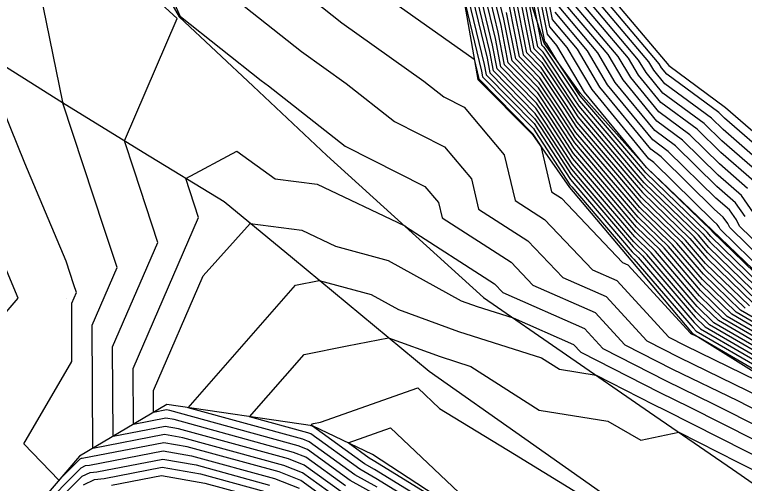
# Model space of a CAD drawing. Extents: x 2188792 to 2191981, y 386090 to 389710.
# Drawn here: x 2189476.1 to 2189533.7, y 387035.5 to 387072.5 of the extents above; entities that cross this region are included whole.
import ezdxf

# ---------------------------------------------------------------- set-up
doc = ezdxf.new("R2010")
doc.units = 0
for name, color, linetype in [('DTM Contours Major', 7, 'Continuous'), ('DTM Contours Minor', 7, 'Continuous'), ('Exist DTM QL2 LIDAR Elevation Point', 7, 'Continuous'), ('PH Exist DTM Breakline', 7, 'Continuous')]:
    doc.layers.add(name, color=color, linetype=linetype)

msp = doc.modelspace()

# ---------------------------------------------------------------- linework, layer by layer
at = {"layer": 'DTM Contours Major'}
for points in [[(2189564.351, 387037.704), (2189559.927, 387038.011), (2189559.242, 387038.201), (2189555.338, 387038.848), (2189554.398, 387039.404), (2189552.018, 387039.711), (2189550.661, 387040.081), (2189549.865, 387040.609), (2189542.093, 387044.991), (2189540.86, 387045.76), (2189536.472, 387048.85), (2189534.757, 387049.847), (2189530.769, 387053.716), (2189529.697, 387054.965), (2189525.689, 387058.848), (2189524.635, 387060.078), (2189520.566, 387064.852), (2189520.027, 387065.681), (2189517.728, 387069.132), (2189517.07, 387069.801), (2189516.012, 387075.214), (2189515.901, 387075.673), (2189514.487, 387079.945), (2189514.454, 387080.043)], [(2189531.257, 387048.196), (2189529.939, 387049.475), (2189526.302, 387053.713), (2189525.016, 387054.958), (2189521.349, 387059.239), (2189520.084, 387060.723), (2189517.997, 387063.94), (2189517.216, 387065.111), (2189514.166, 387068.214), (2189513.799, 387070.091), (2189511.998, 387077.568)], [(2189536.469, 387050.953), (2189531.746, 387055.585), (2189531.673, 387055.724), (2189531.51, 387055.954), (2189531.197, 387056.227), (2189526.512, 387060.839), (2189526.114, 387061.133), (2189521.658, 387066.58), (2189519.68, 387069.916), (2189518.32, 387071.531), (2189517.421, 387076.067)], [(2189505.092, 387074.142), (2189512.344, 387068.974), (2189512.692, 387067.53), (2189512.714, 387067.421), (2189516.96, 387063.101), (2189516.981, 387063.069), (2189517.605, 387062.108), (2189518.455, 387058.526), (2189519.22, 387058.032), (2189524.046, 387052.956), (2189524.462, 387052.773), (2189529.42, 387047.362), (2189529.498, 387047.323), (2189530.061, 387047.049), (2189537.166, 387042.918)], [(2189533.916, 387058.791), (2189531.689, 387060.728), (2189529.359, 387063.022), (2189526.906, 387064.831), (2189524.69, 387067.54), (2189523.706, 387069.2), (2189519.323, 387074.407)], [(2189536.703, 387046.873), (2189533.007, 387049.022), (2189530.354, 387051.596), (2189527.999, 387054.339), (2189525.352, 387056.903), (2189522.992, 387059.659), (2189520.325, 387062.787), (2189519.012, 387064.811), (2189517.472, 387067.122), (2189515.618, 387069.008), (2189514.905, 387072.653)], [(2189504.803, 387034.505), (2189502.563, 387035.761), (2189499.196, 387038.194), (2189498.458, 387038.485), (2189488.327, 387041.266), (2189488.069, 387041.311), (2189487.055, 387041.115), (2189487.045, 387042.857), (2189490.963, 387051.884), (2189494.669, 387056.032), (2189498.745, 387055.489), (2189501.396, 387054.23), (2189505.561, 387053.115), (2189511.316, 387049.932), (2189512.567, 387049.474), (2189515.429, 387048.567), (2189520.181, 387046.476), (2189520.746, 387045.859), (2189526.993, 387042.678), (2189529.301, 387041.556), (2189534.459, 387038.949), (2189538.292, 387037.011), (2189542.548, 387036.114), (2189546.81, 387033.575)], [(2189470.1, 387042.869), (2189476.367, 387050.126), (2189473.892, 387055.992)], [(2189555.694, 387034.073), (2189551.511, 387036.548), (2189550.384, 387036.693), (2189549.742, 387036.868), (2189546.579, 387038.964), (2189542.963, 387041.004), (2189538.554, 387043.756), (2189536.935, 387044.895), (2189531.257, 387048.196)], [(2189474.912, 387030.316), (2189481.338, 387036.758), (2189481.691, 387036.929), (2189481.997, 387036.962), (2189487.819, 387038.086), (2189490.054, 387037.694), (2189496.579, 387035.903), (2189498.535, 387035.133)]]:
    msp.add_lwpolyline(points, dxfattribs=at)
at = {"layer": 'DTM Contours Minor'}
for points in [[(2189474.114, 387091.067), (2189476.942, 387098.202), (2189481.407, 387095.983), (2189482.068, 387095.29), (2189484.086, 387092.77), (2189485.263, 387092.674), (2189486.758, 387090.938), (2189488.04, 387092.009), (2189492.924, 387085.775), (2189489.358, 387081.647), (2189492.467, 387074.622), (2189493.692, 387073.566), (2189498.715, 387069.58), (2189502.242, 387067.067), (2189506.052, 387064.067), (2189510.008, 387062.072), (2189512.121, 387059.554), (2189512.69, 387057.157), (2189516.579, 387054.65), (2189519.325, 387051.761), (2189522.749, 387050.254), (2189525.951, 387046.761), (2189528.496, 387045.465), (2189535.01, 387042.298)], [(2189501.435, 387034.453), (2189498.8, 387036.357), (2189497.331, 387036.936), (2189489.364, 387039.123), (2189487.919, 387039.376), (2189482.256, 387038.282), (2189482.204, 387048.008), (2189484.179, 387052.558), (2189483.139, 387055.708), (2189479.902, 387065.513), (2189479.926, 387065.569), (2189479.893, 387065.599), (2189478.111, 387074.371), (2189477.4, 387077.87), (2189476.313, 387082.458), (2189475.008, 387087.97)], [(2189485.384, 387080.865), (2189489.148, 387072.362), (2189489.171, 387072.342), (2189495.526, 387067.3), (2189496.106, 387066.886), (2189502.167, 387062.114), (2189508.461, 387058.94), (2189509.522, 387057.676), (2189509.807, 387056.473), (2189515.258, 387052.959), (2189516.965, 387051.164), (2189521.893, 387048.995), (2189524.216, 387046.46), (2189527.995, 387044.536), (2189533.107, 387042.051), (2189535.781, 387040.699)], [(2189510.827, 387078.137), (2189513.135, 387068.554), (2189513.295, 387067.738), (2189517.062, 387063.905), (2189517.387, 387063.417), (2189519.94, 387059.484), (2189520.363, 387058.987), (2189524.814, 387053.791), (2189525.283, 387053.337), (2189529.69, 387048.203), (2189530.207, 387047.701), (2189537.073, 387043.709)], [(2189511.217, 387077.947), (2189513.356, 387069.067), (2189513.585, 387067.897), (2189517.113, 387064.307), (2189517.59, 387063.591), (2189519.988, 387059.897), (2189520.692, 387059.071), (2189524.882, 387054.18), (2189525.623, 387053.462), (2189529.773, 387048.627), (2189530.557, 387047.866), (2189537.027, 387044.104)], [(2189501.811, 387034.889), (2189498.932, 387036.97), (2189497.706, 387037.452), (2189489.018, 387039.837), (2189487.969, 387040.021), (2189483.856, 387039.226), (2189483.818, 387046.291), (2189487.393, 387054.531), (2189485.51, 387060.235), (2189484.747, 387062.547), (2189488.907, 387072.188), (2189483.31, 387077.349)], [(2189530.907, 387048.031), (2189529.856, 387049.051), (2189525.962, 387053.587), (2189524.949, 387054.569), (2189521.021, 387059.155), (2189520.036, 387060.31), (2189517.793, 387063.766), (2189517.165, 387064.709), (2189513.875, 387068.055), (2189513.578, 387069.579), (2189511.608, 387077.758)], [(2189531.607, 387048.361), (2189530.022, 387049.899), (2189526.641, 387053.838), (2189525.083, 387055.347), (2189521.678, 387059.323), (2189520.132, 387061.136), (2189518.2, 387064.114), (2189517.267, 387065.513), (2189514.456, 387068.373), (2189514.02, 387070.604), (2189512.388, 387077.379)], [(2189531.957, 387048.526), (2189530.105, 387050.323), (2189526.981, 387053.963), (2189525.151, 387055.736), (2189522.006, 387059.407), (2189520.181, 387061.549), (2189518.403, 387064.288), (2189517.318, 387065.916), (2189514.747, 387068.532), (2189514.241, 387071.116), (2189512.779, 387077.189)], [(2189532.307, 387048.692), (2189530.188, 387050.748), (2189527.32, 387054.089), (2189525.218, 387056.125), (2189522.335, 387059.491), (2189520.229, 387061.962), (2189518.606, 387064.462), (2189517.369, 387066.318), (2189515.037, 387068.69), (2189514.463, 387071.628), (2189513.169, 387077)], [(2189532.657, 387048.857), (2189530.271, 387051.172), (2189527.66, 387054.214), (2189525.285, 387056.514), (2189522.664, 387059.575), (2189520.277, 387062.375), (2189518.809, 387064.636), (2189517.421, 387066.72), (2189515.327, 387068.849), (2189514.684, 387072.141), (2189513.559, 387076.81)], [(2189536.762, 387051.535), (2189532.514, 387055.702), (2189532.352, 387056.011), (2189531.991, 387056.522), (2189531.295, 387057.127), (2189527.081, 387061.276), (2189526.272, 387061.873), (2189522.264, 387066.772), (2189520.485, 387069.773), (2189518.52, 387072.106), (2189517.712, 387076.186)], [(2189535.84, 387061.061), (2189532.084, 387064.329), (2189531.637, 387064.769), (2189527.54, 387067.789), (2189527.115, 387068.309), (2189526.927, 387068.627), (2189520.126, 387076.707)], [(2189516.548, 387075.71), (2189517.255, 387072.14), (2189517.65, 387070.119), (2189517.83, 387069.936), (2189520.433, 387066.03), (2189520.662, 387065.678), (2189525.292, 387060.246), (2189525.823, 387059.626), (2189530.376, 387055.216), (2189530.935, 387054.565), (2189535.457, 387050.177)], [(2189535.807, 387050.342), (2189531.018, 387054.989), (2189530.715, 387055.341), (2189525.891, 387060.015), (2189525.621, 387060.33), (2189520.71, 387066.091), (2189520.636, 387066.204), (2189518.854, 387068.878), (2189518.069, 387070.202), (2189517.918, 387070.381), (2189516.839, 387075.829)], [(2189536.157, 387050.507), (2189531.101, 387055.413), (2189531.055, 387055.467), (2189525.958, 387060.404), (2189525.95, 387060.414), (2189525.664, 387060.749), (2189521.051, 387066.388), (2189518.874, 387070.059), (2189518.119, 387070.956), (2189517.13, 387075.948)], [(2189535.359, 387060.494), (2189531.985, 387063.429), (2189531.067, 387064.332), (2189527.382, 387067.05), (2189526.509, 387068.117), (2189526.121, 387068.77), (2189519.925, 387076.132)], [(2189534.878, 387059.926), (2189531.886, 387062.529), (2189530.498, 387063.896), (2189527.223, 387066.31), (2189525.903, 387067.925), (2189525.316, 387068.914), (2189519.724, 387075.557)], [(2189498.213, 387074.789), (2189501.903, 387071.861), (2189508.379, 387067.247), (2189509.937, 387066.02), (2189511.554, 387065.205), (2189514.72, 387061.432), (2189515.573, 387057.841), (2189517.9, 387056.341), (2189521.686, 387052.358), (2189523.606, 387051.514), (2189527.685, 387047.062), (2189528.997, 387046.394), (2189536.913, 387042.545)], [(2189515.79, 387074.702), (2189516.779, 387069.643), (2189517.676, 387068.73), (2189519.824, 387065.507), (2189520.517, 387064.439), (2189524.307, 387059.994), (2189525.622, 387058.459), (2189529.357, 387054.84), (2189530.686, 387053.292), (2189534.407, 387049.682)], [(2189535.107, 387050.012), (2189530.852, 387054.14), (2189530.036, 387055.091), (2189525.756, 387059.237), (2189524.964, 387060.162), (2189520.614, 387065.265), (2189520.23, 387065.856), (2189517.779, 387069.534), (2189517.36, 387069.96), (2189516.439, 387074.672)], [(2189534.397, 387059.359), (2189531.788, 387061.628), (2189529.928, 387063.459), (2189527.065, 387065.571), (2189525.296, 387067.733), (2189524.511, 387069.057), (2189519.524, 387074.982)], [(2189511.437, 387074.174), (2189512.914, 387068.042), (2189513.004, 387067.579), (2189517.011, 387063.503), (2189517.184, 387063.243), (2189519.892, 387059.071), (2189520.035, 387058.903), (2189524.747, 387053.402), (2189524.944, 387053.212), (2189529.607, 387047.779), (2189529.857, 387047.536), (2189537.12, 387043.314)], [(2189534.057, 387049.517), (2189530.603, 387052.868), (2189529.018, 387054.715), (2189525.554, 387058.07), (2189523.978, 387059.91), (2189520.469, 387064.026), (2189519.621, 387065.333), (2189517.625, 387068.328), (2189516.489, 387069.484), (2189515.569, 387074.19)], [(2189515.348, 387073.677), (2189516.198, 387069.325), (2189517.574, 387067.926), (2189519.418, 387065.159), (2189520.421, 387063.613), (2189523.649, 387059.827), (2189525.487, 387057.681), (2189528.678, 387054.59), (2189530.52, 387052.444), (2189533.707, 387049.352)], [(2189534.39, 387056.87), (2189533.435, 387058.224), (2189531.591, 387059.828), (2189528.789, 387062.586), (2189526.748, 387064.091), (2189524.083, 387067.348), (2189522.901, 387069.343), (2189519.122, 387073.832)], [(2189536.657, 387047.268), (2189533.357, 387049.187), (2189530.437, 387052.02), (2189528.339, 387054.464), (2189525.42, 387057.292), (2189523.321, 387059.743), (2189520.373, 387063.2), (2189519.215, 387064.985), (2189517.523, 387067.524), (2189515.908, 387069.167), (2189515.126, 387073.165)], [(2189533.711, 387056.584), (2189532.953, 387057.657), (2189531.492, 387058.928), (2189528.22, 387062.149), (2189526.589, 387063.352), (2189523.477, 387067.156), (2189522.095, 387069.486), (2189518.922, 387073.257)], [(2189537.055, 387052.118), (2189533.282, 387055.819), (2189533.031, 387056.297), (2189532.472, 387057.089), (2189531.394, 387058.028), (2189527.65, 387061.713), (2189526.431, 387062.612), (2189522.871, 387066.964), (2189521.29, 387069.63), (2189518.721, 387072.682)], [(2189501.059, 387034.017), (2189498.667, 387035.745), (2189496.955, 387036.42), (2189489.709, 387038.408), (2189487.869, 387038.731), (2189481.416, 387037.485), (2189481.337, 387037.476), (2189481.246, 387037.432), (2189479.585, 387035.767), (2189476.806, 387038.631), (2189480.615, 387045.133), (2189480.591, 387049.726), (2189480.964, 387050.585), (2189480.767, 387051.18), (2189480.15, 387053.05), (2189476.892, 387060.775), (2189473.386, 387069.38)], [(2189502.187, 387035.325), (2189499.064, 387037.582), (2189498.082, 387037.969), (2189488.673, 387040.551), (2189488.019, 387040.666), (2189485.455, 387040.171), (2189485.432, 387044.574), (2189490.608, 387056.504), (2189489.593, 387059.581), (2189493.61, 387061.716), (2189496.652, 387059.554), (2189499.956, 387059.114), (2189506.828, 387055.851), (2189506.915, 387055.808), (2189506.923, 387055.798), (2189506.925, 387055.789), (2189513.938, 387051.268), (2189514.605, 387050.566), (2189521.037, 387047.736), (2189522.481, 387046.16), (2189527.494, 387043.607), (2189531.204, 387041.803), (2189535.12, 387039.824)], [(2189504.698, 387035.21), (2189502.939, 387036.197), (2189499.329, 387038.807), (2189498.834, 387039.001), (2189489.774, 387041.488), (2189498.26, 387051.148), (2189500.127, 387051.519), (2189504.208, 387050.426), (2189506.365, 387049.233), (2189511.108, 387047.496), (2189517.643, 387045.426), (2189519.064, 387044.52), (2189521.955, 387044.06), (2189526.492, 387041.749), (2189527.398, 387041.308), (2189533.798, 387038.074), (2189538.554, 387035.67), (2189541.644, 387035.018)], [(2189555.623, 387035.028), (2189552.088, 387037.119), (2189550.711, 387037.297), (2189549.926, 387037.511), (2189547.236, 387039.293), (2189542.789, 387041.801), (2189539.015, 387044.157), (2189536.842, 387045.686), (2189531.957, 387048.526)], [(2189555.587, 387035.505), (2189552.377, 387037.405), (2189550.874, 387037.598), (2189550.018, 387037.832), (2189547.565, 387039.458), (2189542.702, 387042.2), (2189539.246, 387044.357), (2189536.796, 387046.082), (2189532.307, 387048.692)], [(2189560.438, 387034.918), (2189558.137, 387035.554), (2189555.551, 387035.983), (2189552.666, 387037.69), (2189551.038, 387037.9), (2189550.11, 387038.153), (2189547.893, 387039.622), (2189542.615, 387042.599), (2189539.476, 387044.558), (2189536.75, 387046.477), (2189532.657, 387048.857)], [(2189555.729, 387033.596), (2189551.222, 387036.262), (2189550.221, 387036.391), (2189549.65, 387036.547), (2189546.251, 387038.8), (2189543.05, 387040.605), (2189538.323, 387043.555), (2189536.981, 387044.5), (2189530.907, 387048.031)], [(2189555.658, 387034.55), (2189551.8, 387036.834), (2189550.548, 387036.995), (2189549.834, 387037.19), (2189546.908, 387039.129), (2189542.876, 387041.402), (2189538.784, 387043.956), (2189536.888, 387045.291), (2189531.607, 387048.361)], [(2189511.387, 387031.732), (2189504.594, 387035.916), (2189503.315, 387036.633), (2189499.461, 387039.419), (2189499.21, 387039.518), (2189494.613, 387040.78), (2189498.919, 387045.681), (2189502.333, 387046.36), (2189505.585, 387047.006), (2189509.648, 387045.517), (2189512.067, 387044.751), (2189517.475, 387041.302), (2189522.897, 387040.44), (2189525.493, 387038.918), (2189528.48, 387039.552), (2189533.137, 387037.199), (2189538.816, 387034.328)], [(2189526.954, 387022.949), (2189526.844, 387023), (2189519.72, 387027.275), (2189519.454, 387027.392), (2189511.992, 387031.982), (2189511.701, 387032.18), (2189504.49, 387036.621), (2189503.692, 387037.07), (2189499.593, 387040.031), (2189499.586, 387040.034), (2189499.451, 387040.071), (2189499.577, 387040.214), (2189499.677, 387040.234), (2189500.222, 387040.342), (2189507.902, 387043.051), (2189509.62, 387041.43), (2189515.531, 387037.815), (2189522.468, 387033.573), (2189523.19, 387032.623), (2189524.927, 387030.236), (2189530.924, 387027.714), (2189532.781, 387019.437), (2189526.954, 387022.949)], [(2189512.069, 387032.591), (2189512.015, 387032.628), (2189504.386, 387037.327), (2189504.068, 387037.506), (2189502.4, 387038.711), (2189505.747, 387039.891), (2189511.63, 387034.341), (2189512.724, 387033.671), (2189514.009, 387032.886), (2189516.134, 387030.091), (2189512.069, 387032.591)], [(2189475.663, 387030.303), (2189481.431, 387036.085), (2189482.045, 387036.381), (2189482.578, 387036.438), (2189487.769, 387037.442), (2189490.4, 387036.98), (2189496.203, 387035.387)], [(2189481.523, 387035.411), (2189482.4, 387035.834), (2189483.158, 387035.915), (2189487.72, 387036.797), (2189490.745, 387036.266), (2189495.827, 387034.871)], [(2189483.739, 387035.392), (2189487.67, 387036.152), (2189491.09, 387035.551), (2189495.451, 387034.354)]]:
    msp.add_lwpolyline(points, dxfattribs=at)
at = {"layer": 'Exist DTM QL2 LIDAR Elevation Point'}
msp.add_line((2189480.215, 387050.126), (2189480.215, 387050.126), dxfattribs=at)
at = {"layer": 'PH Exist DTM Breakline'}
for points in [[(2189483.471, 387111.556), (2189483.567, 387108.083), (2189484.583, 387102.62), (2189485.695, 387099.279), (2189486.399, 387097.32), (2189488.134, 387096.629), (2189489.743, 387097.139), (2189493.706, 387098.368), (2189498.977, 387097.675), (2189504.861, 387092.85), (2189508.25, 387085.364), (2189510.737, 387078.18), (2189512.624, 387067.372), (2189516.953, 387063.044), (2189519.867, 387058.861), (2189524.698, 387053.121), (2189529.529, 387047.381), (2189537.205, 387042.583), (2189543.72, 387037.533), (2189548.917, 387033.982)], [(2189536.272, 387050.562), (2189531.116, 387055.489), (2189525.96, 387060.417), (2189520.733, 387066.287), (2189517.868, 387070.238), (2189516.156, 387075.549), (2189514.45, 387080.043), (2189513.325, 387084.017), (2189509.194, 387094.83), (2189507.099, 387097.726), (2189505.584, 387099.1), (2189504.082, 387100.606), (2189502.895, 387101.618), (2189500.648, 387102.678), (2189497.882, 387103.393), (2189494.695, 387103.59), (2189492.691, 387103.066), (2189488.723, 387101.889), (2189487.338, 387102.774), (2189486.957, 387103.896), (2189486.501, 387105.749), (2189486.293, 387109.026), (2189486.928, 387111.044)], [(2189487.754, 387109.525), (2189488.61, 387108.4), (2189490.177, 387107.797), (2189493.515, 387107.669), (2189500.678, 387106.538), (2189509.091, 387104.297), (2189512.372, 387097.856), (2189515.779, 387091.982), (2189518.686, 387080.25), (2189520.316, 387077.252), (2189527.691, 387068.491), (2189532.177, 387065.183), (2189536.296, 387061.599), (2189538.431, 387058.575), (2189539.386, 387056.748), (2189544.047, 387052.772), (2189546.941, 387050.565), (2189549.895, 387049.315), (2189552.956, 387049.316), (2189557.765, 387048.997), (2189560.351, 387049.766), (2189563.586, 387051.395), (2189568.868, 387055.427)], [(2189474.552, 387108.373), (2189476.309, 387100.894), (2189478.066, 387093.415), (2189481.167, 387087.031), (2189484.269, 387080.646), (2189489.083, 387072.318), (2189494.899, 387066.851), (2189500.715, 387061.384), (2189506.903, 387055.783), (2189513.091, 387050.183), (2189519.63, 387045.666), (2189526.169, 387041.149), (2189532.708, 387036.632), (2189539.247, 387032.114), (2189546.791, 387027.543), (2189554.334, 387022.971), (2189561.878, 387018.399), (2189569.283, 387013.203), (2189576.688, 387008.007), (2189584.093, 387002.811)], [(2189523.908, 387033.69), (2189516.349, 387039.023), (2189508.791, 387044.355), (2189503.398, 387048.815), (2189498.004, 387053.274), (2189492.611, 387057.733), (2189486.242, 387061.632), (2189479.873, 387065.53), (2189473.421, 387069.592)], [(2189512.087, 387032.73), (2189504.317, 387037.795), (2189499.597, 387040.05), (2189488.101, 387041.733), (2189481.214, 387037.667), (2189474.881, 387030.28)]]:
    msp.add_lwpolyline(points, dxfattribs=at)

doc.saveas('drawing.dxf')
